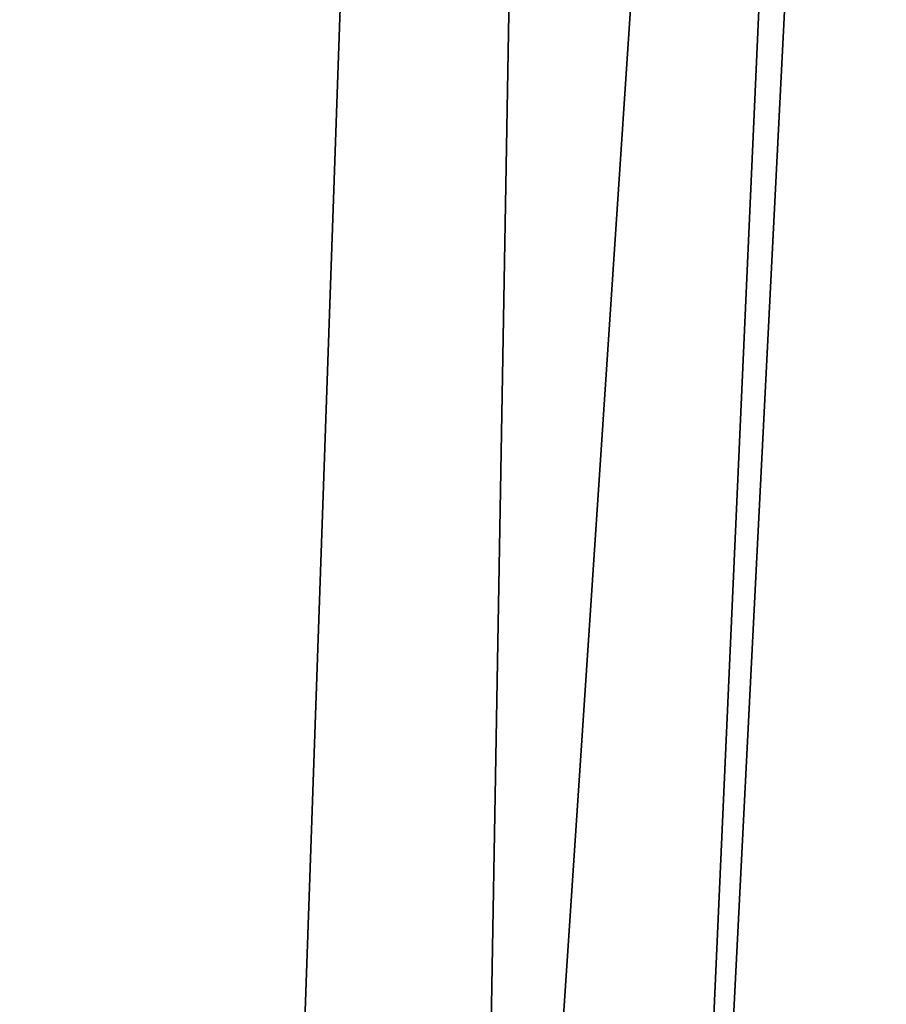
# Model space of a CAD drawing. Header units: inches. Extents: x -9.7 to 9.7, y -1.6 to 4.3.
# Tile 384 of 656: x -5.127 to -4.992, y 0.912 to 1.066. Entities that reach past the tile are written whole.
import ezdxf

# ---------------------------------------------------------------- set-up
doc = ezdxf.new("R2010")
doc.units = ezdxf.units.IN
doc.header["$LTSCALE"] = 101.851852
doc.header["$MEASUREMENT"] = 0
for name, color, linetype in [('128', 7, 'CONTINUOUS'), ('21', 7, 'CONTINUOUS'), ('230', 7, 'CONTINUOUS'), ('231', 7, 'CONTINUOUS'), ('4', 7, 'CONTINUOUS'), ('9', 7, 'CONTINUOUS')]:
    doc.layers.add(name, color=color, linetype=linetype)

msp = doc.modelspace()

# ---------------------------------------------------------------- linework, layer by layer
at = {"layer": '128', "linetype": 'CONTINUOUS'}
for points in [[(-5.00846, -0.55674, 18.40876), (-5.00846, -0.55674, 15.39124), (-4.89915, 2.57349, 15.50055), (-5.00846, -0.55674, 18.40876)], [(-4.89915, 2.57349, 18.29945), (-5.00846, -0.55674, 18.40876), (-4.89915, 2.57349, 15.50055), (-4.89915, 2.57349, 18.29945)]]:
    msp.add_3dface(points, dxfattribs=at)
at = {"layer": '21', "linetype": 'CONTINUOUS'}
for points in [[(-5.12666, -0.36218, 15.39796), (-5.024, 2.57785, 15.50062), (-4.93076, 2.5808, 15.1725), (-5.12666, -0.36218, 15.39796)], [(-5.12666, -0.36218, 15.39796), (-4.93076, 2.5808, 15.1725), (-5.07989, -0.36135, 15.16081), (-5.12666, -0.36218, 15.39796)], [(-4.93076, 2.5808, 15.1725), (-4.94656, -0.35633, 14.95946), (-5.07989, -0.36135, 15.16081), (-4.93076, 2.5808, 15.1725)]]:
    msp.add_3dface(points, dxfattribs=at)
at = {"layer": '230', "linetype": 'CONTINUOUS'}
msp.add_3dface([(-4.89915, 2.57349, 15.50055), (-5.00846, -0.55674, 15.39124), (-4.86232, -0.55747, 15.038), (-4.89915, 2.57349, 15.50055)], dxfattribs=at)
at = {"layer": '231', "linetype": 'CONTINUOUS'}
for points in [[(-5.00846, -0.55674, 18.40876), (-4.89915, 2.57349, 18.29945), (-4.79099, 2.5749, 18.6099), (-5.00846, -0.55674, 18.40876)], [(-4.862, -0.55747, 18.76232), (-5.00846, -0.55674, 18.40876), (-4.79099, 2.5749, 18.6099), (-4.862, -0.55747, 18.76232)]]:
    msp.add_3dface(points, dxfattribs=at)
at = {"layer": '4', "linetype": 'CONTINUOUS'}
for points in [[(-5.12666, -0.36218, 15.39796), (-5.12666, -0.36218, 18.40204), (-5.024, 2.57785, 15.50062), (-5.12666, -0.36218, 15.39796)], [(-5.024, 2.57785, 15.50062), (-5.12666, -0.36218, 18.40204), (-5.024, 2.57785, 18.29938), (-5.024, 2.57785, 15.50062)]]:
    msp.add_3dface(points, dxfattribs=at)
at = {"layer": '9', "linetype": 'CONTINUOUS'}
for points in [[(-5.024, 2.57785, 18.29938), (-5.07544, -0.3612, 18.64976), (-4.94374, 2.58069, 18.6055), (-5.024, 2.57785, 18.29938)], [(-5.07544, -0.3612, 18.64976), (-4.94355, -0.35621, 18.84355), (-4.94374, 2.58069, 18.6055), (-5.07544, -0.3612, 18.64976)], [(-5.024, 2.57785, 18.29938), (-5.12666, -0.36218, 18.40204), (-5.07544, -0.3612, 18.64976), (-5.024, 2.57785, 18.29938)]]:
    msp.add_3dface(points, dxfattribs=at)

doc.saveas('drawing.dxf')
